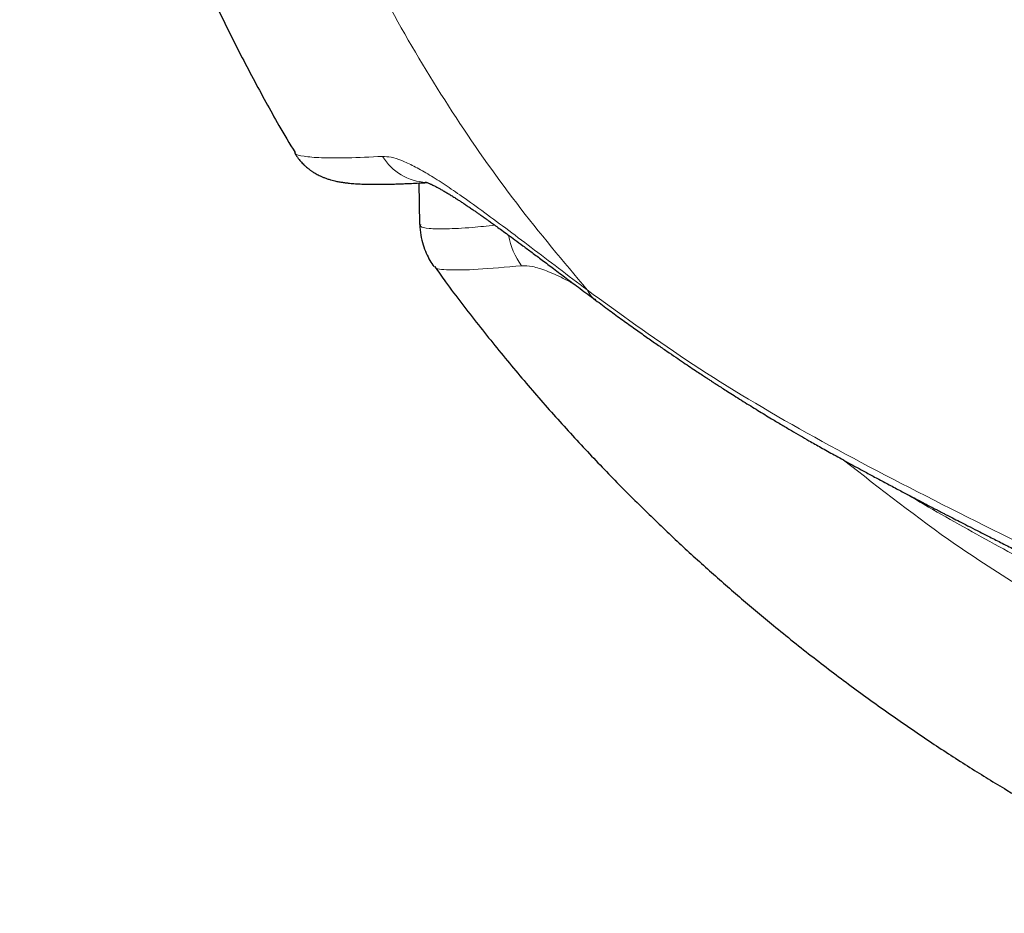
# Model space of a CAD drawing. Header units: millimetres. Extents: x 8 to 473, y 11 to 654.
# Tile 495 of 656: x 237.6 to 243.04, y 389.32 to 394.27. Entities that reach past the tile are written whole.
import ezdxf

# ---------------------------------------------------------------- set-up
doc = ezdxf.new("R2010")
doc.units = ezdxf.units.MM

msp = doc.modelspace()

# ---------------------------------------------------------------- linework, layer by layer
at = {"color": 7, "linetype": 'Continuous', "lineweight": 30}
for p, q in [((239.1227, 393.5326), (239.1227, 393.5323)), ((239.8057, 393.3633), (239.8104, 393.1344))]:
    msp.add_line(p, q, dxfattribs=at)
at = {"color": 8, "linetype": 'Continuous', "lineweight": 0}
for centre, radius, start, end in [((239.8588, 393.6614), 0.2947, 210.8451, 267.821), ((240.7006, 393.1462), 0.405, 190.2697, 216.4848)]:
    msp.add_arc(centre, radius, start, end, dxfattribs=at)
at = {"color": 7, "linetype": 'Continuous', "lineweight": 30}
for points, knots in [([(237.5988, 399.8298), (237.6035, 399.7136), (237.6129, 399.4813), (237.6284, 399.1333), (237.6468, 398.7862), (237.6692, 398.4403), (237.6971, 398.0958), (237.7318, 397.7532), (237.7732, 397.4221), (237.8212, 397.1027), (237.8756, 396.795), (237.9386, 396.4897), (238.0109, 396.1873), (238.0928, 395.8878), (238.1834, 395.5943), (238.2819, 395.3067), (238.3878, 395.0253), (238.5017, 394.7477), (238.6233, 394.4743), (238.7522, 394.2053), (238.8886, 393.9411), (239.0112, 393.7163), (239.0917, 393.5818), (239.1216, 393.532)], [0, 0, 0, 0, 0.053175, 0.106278, 0.159269, 0.212114, 0.264788, 0.317275, 0.369568, 0.417336, 0.464955, 0.512444, 0.559832, 0.607142, 0.654375, 0.700299, 0.746131, 0.791861, 0.837473, 0.882952, 0.928283, 0.97345, 1, 1, 1, 1]), ([(239.1179, 393.5317), (239.1234, 393.5229), (239.1337, 393.5062), (239.1517, 393.4837), (239.169, 393.4653), (239.1832, 393.4524), (239.1936, 393.4439), (239.2005, 393.4385), (239.2065, 393.4341), (239.2118, 393.4303), (239.2178, 393.4262), (239.2251, 393.4216), (239.2337, 393.4164), (239.2438, 393.4108), (239.2554, 393.4048), (239.2686, 393.3987), (239.2836, 393.3925), (239.3004, 393.3864), (239.3184, 393.3808), (239.3343, 393.3766), (239.3475, 393.3736), (239.3585, 393.3713), (239.3692, 393.3694), (239.379, 393.3677), (239.3878, 393.3664), (239.3956, 393.3653), (239.4024, 393.3645), (239.409, 393.3637), (239.4187, 393.3626), (239.4315, 393.3613), (239.4478, 393.36), (239.4644, 393.3589), (239.4816, 393.358), (239.4997, 393.3573), (239.5193, 393.3567), (239.5392, 393.3563), (239.5593, 393.3561), (239.5792, 393.3561), (239.6008, 393.3562), (239.6246, 393.3565), (239.6509, 393.3571), (239.6801, 393.3579), (239.7124, 393.359), (239.7478, 393.3604), (239.7867, 393.3622), (239.8214, 393.364), (239.8438, 393.3653), (239.8514, 393.3658)], [0, 0, 0, 0, 0.018387, 0.034596, 0.048574, 0.060278, 0.066453, 0.071711, 0.076048, 0.08086, 0.08757, 0.096183, 0.1067, 0.119123, 0.133452, 0.149686, 0.167485, 0.187119, 0.208099, 0.228852, 0.249642, 0.26963, 0.288085, 0.305002, 0.320381, 0.33399, 0.346263, 0.358354, 0.370509, 0.399714, 0.429314, 0.459825, 0.490001, 0.521305, 0.554706, 0.590444, 0.620164, 0.651327, 0.683934, 0.718259, 0.755504, 0.794994, 0.836733, 0.880718, 0.926952, 0.975435, 1, 1, 1, 1]), ([(239.8425, 393.3688), (239.8425, 393.3688), (239.8424, 393.3689), (239.8434, 393.3686), (239.8458, 393.3678), (239.85, 393.3664), (239.8559, 393.3641), (239.8624, 393.3614), (239.8685, 393.3588), (239.8751, 393.3558), (239.8833, 393.3519), (239.894, 393.3466), (239.9064, 393.3402), (239.921, 393.3323), (239.9374, 393.3231), (239.9556, 393.3125), (239.9749, 393.3009), (239.9946, 393.2887), (240.0132, 393.277), (240.0306, 393.2657), (240.0471, 393.2549), (240.0646, 393.2433), (240.0829, 393.231), (240.1014, 393.2184), (240.119, 393.2063), (240.1347, 393.1954), (240.148, 393.1861), (240.1588, 393.1785), (240.1685, 393.1716), (240.1799, 393.1635), (240.1951, 393.1527), (240.2146, 393.1388), (240.2384, 393.1216), (240.2669, 393.1009), (240.3004, 393.0764), (240.3392, 393.0479), (240.3835, 393.0151), (240.4337, 392.9777), (240.4901, 392.9355), (240.553, 392.8883), (240.623, 392.8358), (240.7001, 392.7779), (240.7552, 392.7368), (240.7837, 392.7155)], [0, 0, 0, 0, 0.008059, 0.02273, 0.038449, 0.057376, 0.079451, 0.099634, 0.115628, 0.127501, 0.145319, 0.165475, 0.188058, 0.210639, 0.235569, 0.262088, 0.287793, 0.312509, 0.336798, 0.355063, 0.373877, 0.393239, 0.413154, 0.433545, 0.452133, 0.467849, 0.48181, 0.492275, 0.49986, 0.510327, 0.525089, 0.543039, 0.564862, 0.590571, 0.620184, 0.653718, 0.691193, 0.732631, 0.778054, 0.827484, 0.88094, 0.938441, 1, 1, 1, 1]), ([(239.8116, 393.1332), (239.813, 393.1135), (239.8156, 393.0754), (239.8288, 393.022), (239.8463, 392.9752), (239.8666, 392.935), (239.8819, 392.9123), (239.8891, 392.9015)], [0, 0, 0, 0, 0.231232, 0.447627, 0.648178, 0.832348, 1, 1, 1, 1]), ([(239.8938, 392.901), (239.914, 392.8727), (239.9919, 392.7634), (240.1334, 392.5801), (240.3167, 392.3527), (240.5025, 392.1357), (240.6896, 391.9283), (240.8743, 391.7341), (241.056, 391.5521), (241.234, 391.3818), (241.4119, 391.2192), (241.5892, 391.0641), (241.7811, 390.9032), (241.9876, 390.7383), (242.2082, 390.571), (242.4261, 390.4142), (242.6406, 390.2673), (242.8505, 390.1313), (243.0555, 390.0056), (243.2555, 389.8896), (243.4514, 389.7818), (243.6516, 389.6774), (243.8556, 389.5769), (244.0629, 389.4809), (244.2551, 389.3965), (244.379, 389.3461), (244.4351, 389.3232)], [0, 0, 0, 0, 0.01779, 0.06875, 0.118603, 0.167365, 0.215052, 0.261675, 0.30467, 0.346736, 0.38788, 0.428109, 0.467427, 0.516159, 0.563436, 0.609265, 0.653655, 0.696594, 0.737383, 0.776844, 0.815011, 0.851914, 0.89249, 0.93149, 0.968945, 1, 1, 1, 1]), ([(240.7837, 392.7155), (240.8092, 392.6966), (240.8583, 392.6601), (240.9312, 392.607), (240.9997, 392.5578), (241.0638, 392.5123), (241.1229, 392.4709), (241.1768, 392.4336), (241.2253, 392.4004), (241.2688, 392.371), (241.3083, 392.3444), (241.3432, 392.3212), (241.3728, 392.3016), (241.3951, 392.287), (241.4102, 392.2771), (241.4214, 392.2698), (241.4325, 392.2625), (241.4471, 392.2531), (241.4669, 392.2402), (241.4924, 392.2238), (241.524, 392.2036), (241.5607, 392.1803), (241.6005, 392.1553), (241.6412, 392.13), (241.6809, 392.1056), (241.7194, 392.082), (241.7633, 392.0554), (241.8122, 392.0263), (241.8653, 391.9949), (241.9155, 391.9657), (241.97, 391.9344), (242.0323, 391.8991), (242.1059, 391.8578), (242.1874, 391.8127), (242.2646, 391.7706), (242.3359, 391.7321), (242.3993, 391.6981), (242.4622, 391.6647), (242.5206, 391.6339), (242.5699, 391.6081), (242.6096, 391.5873), (242.64, 391.5715), (242.66, 391.5611), (242.6717, 391.555), (242.6779, 391.5518), (242.6838, 391.5488), (242.691, 391.5451), (242.7007, 391.5401), (242.7132, 391.5336), (242.7327, 391.5235), (242.7607, 391.5091), (242.7987, 391.4896), (242.8441, 391.4663), (242.8972, 391.4392), (242.9578, 391.4084), (243.0261, 391.3738), (243.1023, 391.3353), (243.1862, 391.2931), (243.278, 391.247), (243.3421, 391.215), (243.3754, 391.1983)], [0, 0, 0, 0, 0.0370501, 0.0715247, 0.1034402, 0.1328066, 0.1596298, 0.1835009, 0.2049215, 0.2238909, 0.2404075, 0.2561967, 0.2688135, 0.2782558, 0.2845217, 0.2880024, 0.2923345, 0.2984042, 0.3062119, 0.3170207, 0.3300115, 0.3451856, 0.3619824, 0.3783933, 0.3942387, 0.4095176, 0.4242293, 0.4461997, 0.4667651, 0.4859234, 0.5040634, 0.5290072, 0.5565492, 0.58669, 0.6194309, 0.6413422, 0.6642813, 0.6878491, 0.7088003, 0.7264213, 0.7400381, 0.7506692, 0.7583151, 0.7610188, 0.7629763, 0.7647588, 0.7671512, 0.7705336, 0.7749058, 0.7802676, 0.7909048, 0.8040741, 0.8197739, 0.8380015, 0.8587527, 0.8820209, 0.9077967, 0.9360661, 0.9668096, 1, 1, 1, 1])]:
    msp.add_open_spline(points, degree=3, knots=knots, dxfattribs=at)
at = {"color": 8, "linetype": 'Continuous', "lineweight": 0}
for points, knots in [([(240.738, 392.7714), (240.6055, 392.9293), (240.3404, 393.2452), (239.9854, 393.7538), (239.6651, 394.2855), (239.3834, 394.8396), (239.1412, 395.4127), (238.9502, 395.9742), (238.805, 396.5188), (238.7007, 397.0426), (238.6243, 397.5711), (238.57, 398.1023), (238.5315, 398.6348), (238.5039, 399.1679), (238.4892, 399.5235), (238.4819, 399.7013)], [0, 0, 0, 0, 0.083333, 0.166657, 0.249982, 0.33331, 0.416632, 0.499957, 0.571385, 0.642817, 0.714253, 0.785683, 0.857118, 0.928557, 1, 1, 1, 1]), ([(239.1227, 393.5323), (239.1223, 393.5303), (239.1206, 393.5205), (239.1658, 393.5101), (239.2603, 393.5017), (239.4032, 393.501), (239.5382, 393.5072), (239.6057, 393.5102)], [0, 0, 0, 0, 0.059665, 0.294742, 0.529804, 0.76488, 1, 1, 1, 1]), ([(239.6057, 393.5102), (239.621, 393.5096), (239.6516, 393.5084), (239.7103, 393.4891), (239.7776, 393.4581), (239.854, 393.4153), (239.9389, 393.3619), (240.0382, 393.2946), (240.1533, 393.2123), (240.2853, 393.1143), (240.4272, 393.0071), (240.5773, 392.8928), (240.6844, 392.8118), (240.738, 392.7714)], [0, 0, 0, 0, 0.083469, 0.166393, 0.249062, 0.331701, 0.414471, 0.497473, 0.59744, 0.697801, 0.798465, 0.899271, 1, 1, 1, 1]), ([(239.8166, 393.1345), (239.8154, 393.1307), (239.8118, 393.1192), (239.8577, 393.1105), (239.9531, 393.1084), (240.0754, 393.1144), (240.1847, 393.1252), (240.2276, 393.1294)], [0, 0, 0, 0, 0.11853, 0.360155, 0.601849, 0.843627, 1, 1, 1, 1]), ([(240.3749, 392.9054), (240.2885, 392.8978), (240.1158, 392.8825), (239.9659, 392.8812), (239.8916, 392.8879), (239.8959, 392.9005), (239.8967, 392.903)], [0, 0, 0, 0, 0.307916, 0.615507, 0.922865, 1, 1, 1, 1]), ([(240.6661, 392.8035), (240.6455, 392.8146), (240.5883, 392.8455), (240.5107, 392.8789), (240.4316, 392.9047), (240.3939, 392.9052), (240.3749, 392.9054)], [0, 0, 0, 0, 0.15732, 0.436117, 0.716455, 1, 1, 1, 1]), ([(240.738, 392.7714), (240.9157, 392.6419), (241.2713, 392.3828), (241.9023, 391.9994), (242.5996, 391.6341), (243.1056, 391.3828), (243.3584, 391.2572)], [0, 0, 0, 0, 0.249218, 0.498695, 0.749584, 1, 1, 1, 1]), ([(240.738, 392.7714), (240.7469, 392.7549), (240.7589, 392.7326), (240.7798, 392.7208), (240.7852, 392.7178)], [0, 0, 0, 0, 0.739054, 1, 1, 1, 1]), ([(264.7667, 392.2929), (264.569, 392.1245), (264.12, 391.7423), (263.3471, 391.2434), (262.47, 390.784), (261.5413, 390.4335), (260.5794, 390.1783), (259.4302, 389.9712), (258.095, 389.8221), (256.5759, 389.7221), (255.0455, 389.6421), (253.5098, 389.5899), (251.9733, 389.5797), (250.441, 389.5974), (248.9192, 389.6348), (247.5791, 389.7292), (246.4228, 389.8898), (245.4513, 390.1059), (244.5091, 390.4178), (243.614, 390.8406), (242.8225, 391.3077), (242.3594, 391.6708), (242.1558, 391.8303)], [0, 0, 0, 0, 0.033004, 0.074933, 0.116772, 0.158599, 0.200679, 0.243071, 0.307024, 0.371318, 0.435722, 0.500063, 0.564405, 0.628813, 0.69311, 0.757057, 0.799443, 0.841523, 0.883359, 0.925202, 0.967123, 1, 1, 1, 1]), ([(243.5237, 391.0844), (243.4546, 391.1199), (243.3165, 391.1907), (243.114, 391.2982), (242.9151, 391.4065), (242.7208, 391.5157), (242.5782, 391.5974), (242.5021, 391.6427), (242.4877, 391.6513)], [0, 0, 0, 0, 0.190502, 0.381056, 0.571847, 0.763059, 0.954909, 1, 1, 1, 1])]:
    msp.add_open_spline(points, degree=3, knots=knots, dxfattribs=at)

doc.saveas('drawing.dxf')
